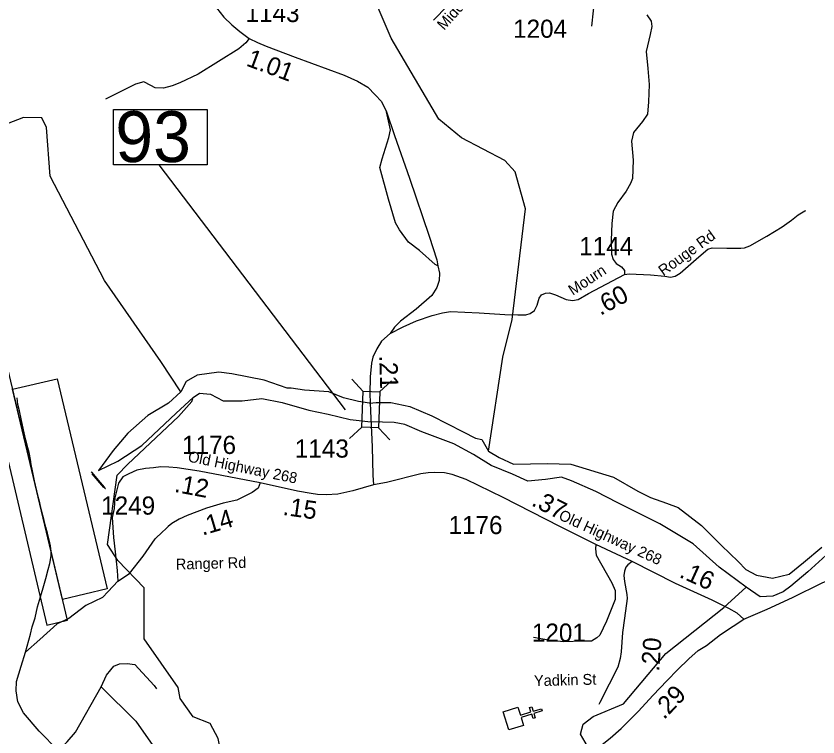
# Model space of a CAD drawing. Extents: x 1248089 to 1457196, y 820910 to 988753.
# Drawn here: x 1342515 to 1348036, y 873625 to 878588 of the extents above; entities that cross this region are included whole.
import ezdxf

# ---------------------------------------------------------------- set-up
doc = ezdxf.new("R2010")
doc.units = 0
for name, color, linetype in [('Exist Cultural Church CELL', 7, 'Continuous'), ('Exist Hydrographic Creek Single Shore', 7, 'Continuous'), ('Exist Hydrographic Lake Dam', 7, 'Continuous'), ('Exist Hydrographic Misc Water Feature', 7, 'Continuous'), ('Exist Hydrographic River Shore', 7, 'Continuous'), ('Exist Road Non-System Type 51', 7, 'Continuous'), ('Exist Road Primary NC Attributed', 7, 'Continuous'), ('Exist Road Secondary Structure Standard Bridge CELL', 7, 'Continuous'), ('Exist Road Secondary Structure Standard Bridge Number Label', 7, 'Continuous'), ('Exist Road Secondary Type 20 Attributed', 7, 'Continuous'), ('Exist Road Secondary Type 41 Attributed', 7, 'Continuous'), ('Exist Road Secondary Type 51 Attributed', 7, 'Continuous'), ('Exist Road Secondary Type 51 Label', 7, 'Continuous'), ('Prop CMT Slope Fill', 7, 'Continuous'), ('Prop GRAU CAT1 Cell', 7, 'Continuous'), ('Prop Lane Lines', 7, 'Continuous')]:
    doc.layers.add(name, color=color, linetype=linetype)

msp = doc.modelspace()

# ---------------------------------------------------------------- linework, layer by layer
at = {"layer": 'Exist Cultural Church CELL'}
msp.add_lwpolyline([(1345970.5, 873829.3), (1345987.2, 873774.9), (1346060, 873797.1), (1346050.7, 873827.7), (1346066, 873832.3), (1346075.3, 873801.7), (1346132.8, 873819.2), (1346137.5, 873803.9), (1346080, 873786.4), (1346089.3, 873755.8), (1346074, 873751.1), (1346064.7, 873781.7), (1345991.8, 873759.6), (1346008.5, 873704.4), (1345906.7, 873673.4), (1345868.6, 873798.3)], close=True, dxfattribs=at)
at = {"layer": 'Exist Hydrographic Creek Single Shore'}
msp.add_lwpolyline([(1343648.8, 876000), (1343512.9, 876209.3), (1343124.9, 876768.5), (1342748.9, 877485.2), (1342723.9, 877820.5), (1342691.9, 877886.8), (1342566.9, 877889.4), (1342338.9, 877802), (1342163.9, 877789.1), (1342069.9, 877708.9), (1341977.9, 877678), (1341779.8, 877747.6), (1341567.9, 877962), (1341375.9, 877982.2), (1341136.9, 878105.2), (1340824.8, 878337.9), (1340626.8, 878440.5), (1340436.8, 878496.7), (1340296.2, 878611.6)], dxfattribs=at)
at = {"layer": 'Exist Hydrographic Lake Dam'}
for points in [[(1342868.9, 874429.5), (1342458, 876160.8), (1342315.3, 876127), (1342726.1, 874395.6)], [(1342835.2, 874571.6), (1342491.8, 876018.7), (1342799.1, 876091.7), (1343142.5, 874644.5)], [(1343033.7, 875448.7), (1343128.6, 875334.8), (1343129.8, 875335.7), (1343034.8, 875449.6)], [(1343041.5, 875439.4), (1343120.8, 875344.1), (1343118.4, 875342.1), (1343039.1, 875437.3)]]:
    msp.add_lwpolyline(points, close=True, dxfattribs=at)
at = {"layer": 'Exist Hydrographic Misc Water Feature'}
for points in [[(1345768, 875592.7), (1345866, 876240.8), (1345930, 876498.8), (1346022, 877261.8), (1345951.9, 877516.1), (1345878.9, 877593), (1345581.9, 877750), (1345426, 877877.9), (1345097, 878436.1), (1344993.9, 878677.7), (1344437.9, 879201), (1344315.9, 879334.8), (1344183.9, 879747.8), (1344062.9, 879940.6), (1343590.9, 880478.7), (1343493.9, 880638.2), (1343346.8, 881166.3), (1343233.9, 881286.9), (1343075.9, 881355.7), (1342644.8, 881456.3), (1342430.9, 881585.3), (1342186.9, 881859.4), (1341985.8, 882181.8), (1341785.1, 882369.3)], [(1343958, 871788.2), (1343912, 871982.8), (1343967.9, 872638.2), (1343997, 873156.3), (1343906.9, 873614.5), (1343851, 873717.3), (1343735, 873762.3), (1343646, 873888.9), (1343630.9, 873964.7), (1343396, 874301), (1343396, 874652.2), (1343216.9, 874839.6), (1343143.9, 874949.4), (1343210.2, 875427.2), (1343283.8, 875504.1), (1343632.9, 875831), (1343725.8, 875933.5), (1343732.2, 875955.9)], [(1347322.2, 871702.5), (1347351.1, 871762.6), (1347458, 872069.1), (1347454, 872262.9), (1347336, 872580.4), (1347263, 872673.8), (1347112, 873001.9), (1347022.1, 873089), (1346783, 873218.5), (1346465.1, 873533.6), (1346400.1, 873643.1), (1346419, 873711.8), (1346487, 873766.2), (1346697, 873853.9), (1346988.1, 874199.3), (1347387, 874516.3), (1347542.1, 874656.1)]]:
    msp.add_lwpolyline(points, dxfattribs=at)
at = {"layer": 'Exist Hydrographic River Shore'}
for points in [[(1344947.3, 875923.4), (1344872.2, 875933.5), (1344769.8, 875959.2), (1344667.3, 876000.8), (1344500.8, 876013.6), (1344407.9, 876026.5), (1344382.3, 876026.5), (1344222.1, 876080.9), (1344001.2, 876125.8), (1343911.5, 876135.4), (1343761, 876116.2), (1343687.3, 876071.3), (1343648.8, 876000)], [(1343648.8, 876000), (1343565.6, 875923.9), (1343421.5, 875837.4), (1343283.8, 875715.6), (1343184.5, 875597), (1343082.1, 875459.2)], [(1343082.1, 875459.2), (1343216.6, 875523.3), (1343379.9, 875632.3), (1343616.9, 875853.4), (1343735.4, 875962.4), (1343777, 875991.2), (1343853.9, 875984.8), (1343940.3, 875939.9), (1344071.6, 875939.9), (1344206.1, 875955.9), (1344347, 875927.1), (1344529.6, 875875.8), (1344664.1, 875847), (1344814.6, 875811.7), (1344956.9, 875795.2)], [(1344947.3, 875923.4), (1344995.3, 875926.6), (1345094.6, 875926.6), (1345225.9, 875900.9), (1345376.4, 875836.8), (1345594.2, 875724.7), (1345677.4, 875683), (1345722.3, 875673.4), (1345768, 875592.7), (1345840.8, 875548.4), (1345940.1, 875503.5), (1346173.8, 875506.8), (1346334, 875503.5), (1346628.6, 875413.8), (1346795.1, 875317.7), (1346881.6, 875272.8), (1346993.7, 875234.3), (1347073.7, 875205.5), (1347233.8, 875080.5), (1347371.6, 874942.7), (1347485.4, 874832.4), (1347539.8, 874777.9), (1347613.5, 874739.5), (1347722.4, 874717), (1347837.7, 874745.9), (1347936.9, 874826), (1348061.8, 874931.7)], [(1348117.4, 874898.6), (1347966.8, 874760.8), (1347849.6, 874662.5), (1347795.1, 874624.1), (1347724.7, 874595.2), (1347638.2, 874588.8), (1347542.1, 874656.1), (1347356.4, 874793.9), (1347177.1, 874954.1), (1346946.5, 875091.9), (1346658.3, 875236.2), (1346505.9, 875315.3), (1346339.4, 875389), (1346268.9, 875414.6), (1346160, 875398.6), (1346038.3, 875385.8), (1345932.6, 875433.9), (1345785.3, 875494.8), (1345663.6, 875568.5), (1345529.1, 875642.2), (1345308.2, 875725.5), (1345190.7, 875776), (1345117, 875788.8), (1344956.9, 875795.2)]]:
    msp.add_lwpolyline(points, dxfattribs=at)
at = {"layer": 'Exist Road Non-System Type 51'}
for points in [[(1346539.1, 878877.3), (1346507.8, 878810.8), (1346488.2, 878624.9), (1346476.6, 878519)], [(1344119.3, 878434.3), (1344096, 878404.7), (1344048.2, 878361.9), (1343769, 878188.3), (1343643.3, 878127.9), (1343590.5, 878107.7), (1343530.1, 878092.6), (1343472.3, 878095.1), (1343442.1, 878110.2), (1343394.3, 878135.4), (1343336.4, 878120.3), (1343130.2, 878017.1)], [(1346879.5, 878460.5), (1346852.3, 878344.7), (1346864.8, 878226.4), (1346872.4, 878118.1), (1346869.9, 877997.3), (1346862.3, 877911.7), (1346827.1, 877861.4), (1346766.7, 877785.9), (1346751.7, 877728), (1346764.2, 877597.1), (1346759.4, 877470.4), (1346744.3, 877435.2), (1346714.2, 877382.3), (1346658.8, 877304.3), (1346626.1, 877243.9), (1346616.1, 877160.8), (1346611, 877045.1), (1346613.6, 876949.4), (1346626.1, 876911.6), (1346646.3, 876884), (1346684, 876861.3), (1346704.1, 876836.1), (1346703.3, 876809.2)], [(1345419.8, 876869.1), (1345400.3, 876877), (1345292.2, 876975.2), (1345216.7, 877030.6), (1345153.8, 877116.1), (1345126.2, 877164), (1345078.4, 877327.6), (1345020.5, 877546.5), (1345035.8, 877605.4), (1345081.1, 877751.4), (1345093.6, 877804.3), (1345066, 877929.3)], [(1342581.3, 874209.5), (1342615.7, 874332.2), (1342626.7, 874384), (1342646, 874445.6), (1342663.5, 874521.3), (1342682.9, 874589), (1342702.2, 874652.6), (1342719.5, 874716.3), (1342736.7, 874778), (1342747.5, 874819.8), (1342754.3, 874857.6), (1342756.7, 874877.6), (1342757.2, 874903.7), (1342752, 874939.8), (1342742.8, 874981.9), (1342731.7, 875028.2), (1342720.5, 875068.4), (1342709.4, 875114.7), (1342700.1, 875148.9), (1342689, 875193.1), (1342677.9, 875237.4), (1342663, 875295.7), (1342648.2, 875356.1), (1342637.3, 875410.3), (1342628.2, 875456.5), (1342619.1, 875500.7), (1342613.8, 875534.9), (1342604.8, 875583.1), (1342595.4, 875615.3), (1342582.4, 875667.6), (1342571.4, 875717.8), (1342560.5, 875772.1), (1342551.4, 875816.3), (1342538.5, 875870.6), (1342527.4, 875914.8), (1342522.3, 875959)], [(1343567.7, 875481.4), (1343512.5, 875484.8), (1343462.2, 875477.3), (1343406.8, 875472.2), (1343346.5, 875462.2), (1343291.1, 875437), (1343250.9, 875416.9), (1343220.7, 875371.6), (1343195.5, 875270.9), (1343190.5, 875197.9), (1343177.9, 875135), (1343185.5, 874999), (1343198.1, 874898.4), (1343210.6, 874770), (1343215.7, 874697)], [(1343215.7, 874697), (1343296.2, 874749.9), (1343389.4, 874868.7), (1343472.4, 874989.5), (1343522.7, 875037.3), (1343543.2, 875055.9)], [(1346506.8, 874950.7), (1346504.4, 874919.9), (1346508, 874877.4), (1346617.1, 874686.5), (1346640.6, 874632.7), (1346638.9, 874570.6), (1346580.2, 874422), (1346532.9, 874324.8), (1346513.9, 874308.2), (1346476.1, 874283.4), (1346419.1, 874284.5), (1346284.8, 874280), (1346180.7, 874291.8), (1346078.3, 874310.2)], [(1343215.7, 874697), (1343150.4, 874627), (1343110.2, 874584.2), (1342994.5, 874528.9), (1342878.8, 874440.8), (1342798.3, 874403), (1342678, 874295.8), (1342581.3, 874209.5)], [(1343100.5, 873969.7), (1343138.2, 874049.6), (1343168.4, 874087.4), (1343188.5, 874112.5), (1343226.2, 874127.7), (1343279, 874130.2), (1343331.9, 874122.6), (1343465.2, 873979.1), (1343482.8, 873956.5)], [(1342804.4, 873531.8), (1342866.6, 873592.2), (1342924.4, 873657.6), (1343100.5, 873969.7)], [(1343100.5, 873969.7), (1343339.5, 873733.1), (1343457.7, 873567), (1343540.7, 873338), (1343583.4, 873151.7), (1343591, 873083.7), (1343588.5, 873071.2), (1343553.1, 872986.5), (1343490.2, 872913.5), (1343448.7, 872868.8)]]:
    msp.add_lwpolyline(points, dxfattribs=at)
at = {"layer": 'Exist Road Primary NC Attributed'}
for points in [[(1347526.3, 874435.8), (1347685.9, 874505.2), (1347860.3, 874584.3), (1348065.2, 874685.8), (1348207.1, 874742.6), (1348316.6, 874769), (1348387.6, 874777.1), (1348485, 874791.3), (1348647.2, 874803.5), (1348766.9, 874809.6), (1348843.9, 874823.8), (1348976.7, 874859.6), (1349311.3, 874985.5), (1349410.8, 875021.8)], [(1346348.7, 873442.3), (1346443.8, 873497.7), (1346514.7, 873546.5), (1346606, 873617.5), (1346681, 873682.4), (1346800.7, 873802.2), (1346898, 873909.8), (1346997.4, 874013.3), (1347068.4, 874086.3), (1347147.5, 874163.5), (1347210.3, 874220.3), (1347267.1, 874254.8), (1347363.9, 874330.8), (1347451.1, 874387.7), (1347526.3, 874435.8)]]:
    msp.add_lwpolyline(points, dxfattribs=at)
at = {"layer": 'Exist Road Secondary Structure Standard Bridge CELL'}
for p, q in [((1344904.4, 876004.5), (1344827.5, 876087.5)), ((1345017.5, 876000.3), (1345100.5, 876077.2)), ((1344811.6, 875679.9), (1344894.6, 875756.9)), ((1345087.2, 875669.5), (1345010.3, 875752.5))]:
    msp.add_line(p, q, dxfattribs=at)
msp.add_lwpolyline([(1344894.6, 875756.9), (1344903.9, 876004.6), (1345019.6, 876000.2), (1345010.3, 875752.5)], close=True, dxfattribs=at)
at = {"layer": 'Exist Road Secondary Structure Standard Bridge Number Label'}
msp.add_line((1344783, 875876.7), (1343499.4, 877564.7), dxfattribs=at)
msp.add_lwpolyline([(1343185.8, 877945.6), (1343829.9, 877945.6), (1343829.9, 877563.3), (1343185.8, 877563.3)], close=True, dxfattribs=at)
at = {"layer": 'Exist Road Secondary Type 20 Attributed'}
msp.add_lwpolyline([(1345091.3, 876402.3), (1345179.8, 876448.9), (1345272.3, 876489.7), (1345379, 876525.8), (1345451.1, 876544.6), (1345506, 876554.1), (1345703.6, 876544.6), (1345880.8, 876533.7), (1345970.2, 876532.1), (1346025.1, 876532.1), (1346054.9, 876541.5), (1346084.7, 876561.9), (1346102, 876598), (1346116.1, 876645.1), (1346131.8, 876668.6), (1346160, 876681.2), (1346188.2, 876682.8), (1346229, 876668.6), (1346302.7, 876635.7), (1346345.1, 876631), (1346385.8, 876637.2), (1346456.4, 876678.1), (1346703.3, 876809.2), (1346736.2, 876812.4), (1346883.6, 876807.6), (1346980.9, 876798.2), (1347020.1, 876790.4), (1347053, 876796.7), (1347087.5, 876818.6), (1347216.1, 876930.1), (1347278, 876983.1), (1347306.3, 876992.6), (1347408.2, 876991), (1347503.9, 876989.4), (1347529, 876992.6), (1347566.6, 877006.7), (1347682.7, 877072.6), (1347789, 877138.1), (1347853.3, 877183.6), (1347900.3, 877219.7), (1347944.2, 877248), (1347951.3, 877250.4)], dxfattribs=at)
at = {"layer": 'Exist Road Secondary Type 41 Attributed'}
msp.add_lwpolyline([(1346756.9, 874832.3), (1346726.2, 874810.4), (1346713.6, 874794.8), (1346704.2, 874766.5), (1346699.5, 874736.7), (1346702.6, 874695.9), (1346719.9, 874606.4), (1346721.5, 874578.1), (1346702.6, 874441.6), (1346690.1, 874344.3), (1346680.8, 874211.4), (1346673, 874164.3), (1346658.9, 874106.2), (1346597.7, 873988.5), (1346533.4, 873861.4), (1346527.2, 873848.9)], dxfattribs=at)
at = {"layer": 'Exist Road Secondary Type 51 Attributed'}
for points in [[(1345648.3, 879271.9), (1345686.3, 879146.3), (1345682.5, 879039.7), (1345667.3, 878933.1), (1345652.1, 878876), (1345633.1, 878818.9), (1345606.4, 878777), (1345553.2, 878727.5), (1345484.7, 878659), (1345389.6, 878560)], [(1343870.3, 878676.6), (1343944.9, 878580.5), (1344000.4, 878527.1), (1344055.3, 878481.3), (1344119.3, 878434.3), (1344176.9, 878406.5), (1344236.7, 878380.9), (1344437.2, 878306.2), (1344774.4, 878182.3), (1344865.5, 878140.7), (1344935.9, 878098), (1344987.1, 878046.7), (1345029.8, 877999.7), (1345066, 877929.3), (1345121.5, 877764.8), (1345223.9, 877472.3), (1345358, 877072), (1345411.3, 876909.7), (1345419.8, 876869.1), (1345430.5, 876817.9), (1345428.4, 876767.4), (1345411.3, 876718.3), (1345377.2, 876664.9), (1345270.5, 876571), (1345161.7, 876487.7), (1345121.2, 876447.1), (1345091.3, 876402.3)], [(1346857.4, 878595.6), (1346886.8, 878553.8), (1346891.8, 878517), (1346879.5, 878460.5)], [(1345091.3, 876402.3), (1345031.6, 876350.1), (1344998.7, 876296.7), (1344972, 876238.7), (1344961, 876197.9), (1344953.2, 876105.2), (1344951.6, 875987.5), (1344956, 875867.9)], [(1344956, 875867.9), (1344965.7, 875622.6), (1344970.4, 875426.4), (1344976.7, 875360.5)], [(1344196.2, 875374.2), (1343775.3, 875453.8), (1343624.7, 875478.9), (1343567.7, 875481.4)], [(1346756.9, 874832.3), (1346506.8, 874950.7), (1346258.7, 875073.7), (1345868.2, 875273), (1345612.9, 875396.7), (1345517.3, 875432.8), (1345465.5, 875443.8), (1345398.1, 875445.3), (1345352.6, 875443.8), (1345302.4, 875437.5), (1345065.6, 875376.3), (1344976.7, 875360.5)], [(1344196.2, 875374.2), (1344181.5, 875338.4), (1344140.7, 875308.6), (1344090.5, 875281.9), (1344035.6, 875255.2), (1343941.5, 875234.8), (1343825.5, 875200.3), (1343692.1, 875150.1), (1343637.3, 875125), (1343588.6, 875093.6), (1343562, 875073.2), (1343543.2, 875055.9)], [(1344976.7, 875360.5), (1344833, 875319.2), (1344731, 875297.3), (1344649.5, 875292.6), (1344591.4, 875294.1), (1344547.5, 875300.4), (1344453.4, 875317.7), (1344196.2, 875374.2)], [(1347526.3, 874435.8), (1347479.3, 874478.1), (1347422.8, 874509.5), (1347308.3, 874567.6), (1347055.8, 874682.2), (1346756.9, 874832.3)], [(1343775.9, 872024.4), (1343741.9, 872191.8), (1343686, 872431.9), (1343632.4, 872562.4), (1343523, 872762.8), (1343448.7, 872868.8), (1343346.3, 872957.4), (1343120.4, 873202.1), (1342804.4, 873531.8), (1342674, 873664.7), (1342566.9, 873790.5), (1342527.3, 873867.4), (1342515.6, 873942), (1342518, 874007.3), (1342550.6, 874112.1), (1342581.3, 874209.5)]]:
    msp.add_lwpolyline(points, dxfattribs=at)

# ---------------------------------------------------------------- texts
at = {"layer": 'Exist Road Secondary Structure Standard Bridge Number Label'}
msp.add_text('93', height=350, dxfattribs=at).set_placement((1343198.3, 877583.1))
at = {"layer": 'Exist Road Secondary Type 51 Label'}
for s, rotation, p in [('Middle ', 48.2514, (1345461.4, 878486.5)), ('Rouge Rd', 35.8851, (1346971, 876795.4)), ('Mourn ', 33.3873, (1346347.8, 876662)), ('Old Highway 268', 348.4517, (1343694.1, 875521.8)), ('Old Highway 268', 335.2789, (1346244.6, 875125.6)), ('Ranger Rd', 1.491, (1343616, 874776.8)), ('Yadkin St', 1.4818, (1346081.3, 873974.2))]:
    msp.add_text(s, height=75, rotation=rotation, dxfattribs=at).set_placement(p)
at = {"layer": 'Prop CMT Slope Fill'}
msp.add_text('.29', height=125, rotation=46.1689, dxfattribs=at).set_placement((1346976, 873739.5))
at = {"layer": 'Prop GRAU CAT1 Cell'}
for s, rotation, p in [('1.01', 339.5627, (1344093.2, 878248.5)), ('.60', 27.9829, (1346537.5, 876523.8)), ('.21', 271.7887, (1345015.1, 876251)), ('.12', 349.2905, (1343600, 875313.2)), ('.37', 332.9581, (1346056.4, 875221.4)), ('.15', 351.8641, (1344347.2, 875154.4)), ('.14', 16.5697, (1343798.4, 875010.5)), ('.16', 335.5926, (1347074.4, 874727.8)), ('.20', 86.0219, (1346942.4, 874073.3))]:
    msp.add_text(s, height=125, rotation=rotation, dxfattribs=at).set_placement(p)
at = {"layer": 'Prop Lane Lines'}
for s, p in [('1143', (1344094.9, 878547.1)), ('1204', (1345936.7, 878438.4)), ('1144', (1346391.7, 876941.3)), ('1176', (1343657.7, 875573.3)), ('1143', (1344434.1, 875548.1)), ('1249', (1343101, 875155.6)), ('1176', (1345492.3, 875021.5)), ('1201', (1346066.1, 874280.6))]:
    msp.add_text(s, height=125, dxfattribs=at).set_placement(p)

doc.saveas('drawing.dxf')
